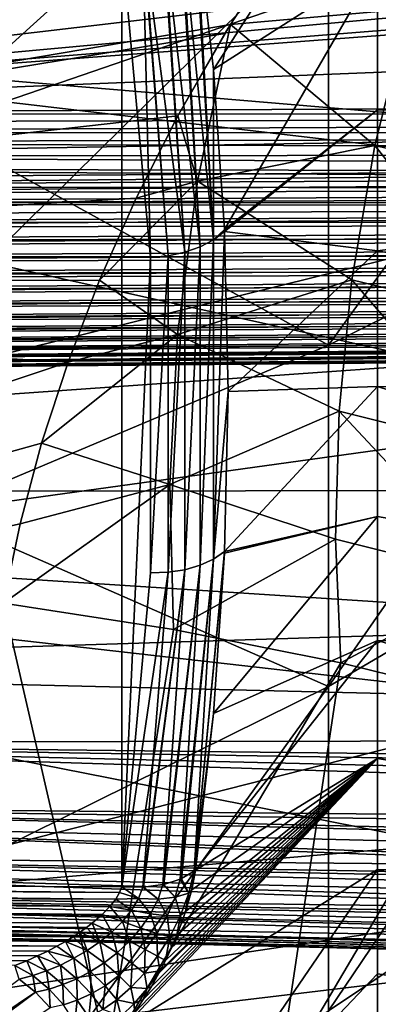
# Model space of a CAD drawing. Header units: metres. Extents: x -22 to 72, y -222 to 22.
# Tile 313 of 410: x 57.88 to 59.08, y -8.55 to -5.26. Entities that reach past the tile are written whole.
import ezdxf

# ---------------------------------------------------------------- set-up
doc = ezdxf.new("R2010")
doc.units = ezdxf.units.M
doc.layers.add('solid_509499_SW0002_01', color=7, linetype='CONTINUOUS')

msp = doc.modelspace()

# ---------------------------------------------------------------- linework, layer by layer
at = {"layer": 'solid_509499_SW0002_01'}
for points in [[(55.88604, -0.038444, 75.924866), (55.88604, -7.433789, 70.74659), (65.281921, -7.662205, 70.786865)], [(65.247986, -7.384778, 70.9804), (55.88604, -0.038444, 75.924866), (65.281921, -7.662205, 70.786865)], [(65.236649, -7.106341, 71.175117), (65.236649, -0.553125, 75.763733), (55.88604, -0.038444, 75.924866)], [(65.247986, -7.384778, 70.9804), (65.236649, -7.106341, 71.175117), (55.88604, -0.038444, 75.924866)], [(68.30262, -5.709119, 68.359444), (68.30262, -1.178409, 61.888916), (55.599979, -1.269215, 61.825333)], [(68.30262, -5.709119, 68.359444), (55.599979, -1.269215, 61.825333), (55.599979, -5.799926, 68.29586)], [(61.119198, -2.768847, 60.438744), (55.88604, -7.924866, 67.961555), (55.88604, -2.746414, 60.56596)], [(61.119198, -2.768847, 60.438744), (61.119198, -8.052085, 67.983986), (55.88604, -7.924866, 67.961555)], [(60.799999, -3.976887, 49.52314), (53.299999, -3.992115, 47.994423), (53.299999, -5.769826, 48.432964)], [(60.799999, -4.815803, 49.723839), (60.799999, -3.976887, 49.52314), (53.299999, -5.769826, 48.432964)], [(57.584846, -5.62125, 83.243584), (58.910282, -5.165467, 82.02137), (57.584846, -4.293364, 83.669472)], [(53.5, -4.314916, 88.551926), (53.5, -6.139806, 88.082397), (59.145073, -4.499162, 88.512375)], [(53.5, -6.139806, 88.082397), (58.933571, -4.766239, 88.451965), (59.145073, -4.499162, 88.512375)], [(58.526093, -5.430264, 78.041573), (58.4664, -4.908824, 78.407928), (59.074009, -4.578853, 77.473091)], [(58.526093, -5.430264, 78.041573), (59.074009, -4.578853, 77.473091), (59.074009, -5.079362, 77.214417)], [(55.599979, -5.579577, 69.545509), (66.608406, -4.696407, 70.046638), (68.30262, -4.620141, 70.081993)], [(68.30262, -5.067966, 69.768417), (55.599979, -5.579577, 69.545509), (68.30262, -4.620141, 70.081993)], [(62.021458, -4.650021, 77.61026), (62.021458, -5.648117, 77.059723), (59.074009, -5.079362, 77.214417)], [(55.599979, -5.579577, 69.545509), (64.558189, -4.758265, 70.025162), (66.608406, -4.696407, 70.046638)], [(58.910282, -6.35025, 81.526093), (60.120274, -5.751034, 80.24736), (60.120274, -4.678733, 80.695732)], [(58.910282, -5.165467, 82.02137), (58.910282, -6.35025, 81.526093), (60.120274, -4.678733, 80.695732)], [(59.299999, -5.589666, 86.368332), (53.299999, -5.083361, 87.7565), (59.299999, -4.756736, 86.60144)], [(55.599979, -5.579577, 69.545509), (62.096073, -4.817219, 70.010117), (64.558189, -4.758265, 70.025162)], [(53.5, -6.139806, 88.082397), (58.740173, -5.036954, 88.386986), (58.933571, -4.766239, 88.451965)], [(60.799999, -5.644093, 49.962421), (60.799999, -4.815803, 49.723839), (53.299999, -5.769826, 48.432964)], [(55.599979, -5.579577, 69.545509), (59.149364, -4.87653, 69.999977), (62.096073, -4.817219, 70.010117)], [(58.059792, -4.852372, 79.074425), (56.981125, -5.629531, 80.27623), (57.278408, -5.413513, 79.976707)], [(56.982822, -5.668291, 80.249969), (56.981125, -5.629531, 80.27623), (58.059792, -4.852372, 79.074425)], [(56.981434, -5.687687, 80.234558), (58.059792, -4.852372, 79.074425), (58.046062, -4.903418, 79.026108)], [(56.981434, -5.687687, 80.234558), (56.982822, -5.668291, 80.249969), (58.059792, -4.852372, 79.074425)], [(58.059792, -4.852372, 79.074425), (57.278408, -5.413513, 79.976707), (57.53566, -5.218266, 79.70575)], [(55.599979, -5.579577, 69.545509), (55.599979, -4.938296, 69.994545), (59.149364, -4.87653, 69.999977)], [(56.950279, -5.769564, 80.143799), (58.046062, -4.903418, 79.026108), (58.019135, -4.944336, 78.973869)], [(56.950279, -5.769564, 80.143799), (56.968662, -5.737962, 80.185287), (58.046062, -4.903418, 79.026108)], [(56.968662, -5.737962, 80.185287), (56.973637, -5.724519, 80.20005), (58.046062, -4.903418, 79.026108)], [(56.973637, -5.724519, 80.20005), (56.981434, -5.687687, 80.234558), (58.046062, -4.903418, 79.026108)], [(58.526779, -5.998677, 77.699142), (58.419708, -4.945645, 78.451187), (58.461922, -4.913158, 78.413223)], [(58.526779, -5.998677, 77.699142), (58.461922, -4.913158, 78.413223), (58.4664, -4.908824, 78.407928)], [(58.526779, -5.998677, 77.699142), (58.4664, -4.908824, 78.407928), (58.526093, -5.430264, 78.041573)], [(56.914242, -5.800552, 80.084816), (58.019135, -4.944336, 78.973869), (57.980537, -4.972794, 78.920677)], [(56.914242, -5.800552, 80.084816), (56.943535, -5.777497, 80.131218), (58.019135, -4.944336, 78.973869)], [(56.943535, -5.777497, 80.131218), (56.950279, -5.769564, 80.143799), (58.019135, -4.944336, 78.973869)], [(58.481983, -6.021964, 77.729446), (58.360741, -4.97604, 78.482918), (58.415146, -4.948495, 78.454353)], [(58.481983, -6.021964, 77.729446), (58.415146, -4.948495, 78.454353), (58.419708, -4.945645, 78.451187)], [(58.526779, -5.998677, 77.699142), (58.481983, -6.021964, 77.729446), (58.419708, -4.945645, 78.451187)], [(56.81398, -5.813478, 79.973602), (57.932476, -4.987171, 78.869576), (57.877686, -4.986646, 78.823463)], [(56.81398, -5.813478, 79.973602), (56.862545, -5.816092, 80.021065), (57.932476, -4.987171, 78.869576)], [(56.862545, -5.816092, 80.021065), (56.867821, -5.815508, 80.026848), (57.932476, -4.987171, 78.869576)], [(56.867821, -5.815508, 80.026848), (57.980537, -4.972794, 78.920677), (57.932476, -4.987171, 78.869576)], [(56.867821, -5.815508, 80.026848), (56.907478, -5.804044, 80.075417), (57.980537, -4.972794, 78.920677)], [(56.907478, -5.804044, 80.075417), (56.914242, -5.800552, 80.084816), (57.980537, -4.972794, 78.920677)], [(58.430599, -6.040003, 77.751839), (58.293045, -4.998184, 78.501205), (58.356991, -4.977576, 78.484367)], [(58.430599, -6.040003, 77.751839), (58.356991, -4.977576, 78.484367), (58.360741, -4.97604, 78.482918)], [(58.481983, -6.021964, 77.729446), (58.430599, -6.040003, 77.751839), (58.360741, -4.97604, 78.482918)], [(58.220688, -5.010745, 78.504951), (51.299999, -8.127985, 76.469711), (51.299999, -5.178988, 78.534622)], [(54.760345, -8.142818, 76.38559), (51.299999, -8.127985, 76.469711), (58.220688, -5.010745, 78.504951)], [(53.5, -5.02954, 47.611187), (68.897293, -5.026086, 47.610336), (68.898705, -6.833656, 48.142982)], [(58.220688, -8.157651, 76.301468), (54.760345, -8.142818, 76.38559), (58.220688, -5.010745, 78.504951)], [(58.290771, -4.998742, 78.501556), (58.316158, -6.057802, 77.76976), (58.220688, -5.010745, 78.504951)], [(58.316158, -6.057802, 77.76976), (58.220688, -8.157651, 76.301468), (58.220688, -5.010745, 78.504951)], [(58.374607, -6.052099, 77.765457), (58.290771, -4.998742, 78.501556), (58.293045, -4.998184, 78.501205)], [(58.374607, -6.052099, 77.765457), (58.316158, -6.057802, 77.76976), (58.290771, -4.998742, 78.501556)], [(58.430599, -6.040003, 77.751839), (58.374607, -6.052099, 77.765457), (58.293045, -4.998184, 78.501205)], [(53.5, -6.836931, 48.144112), (53.5, -5.02954, 47.611187), (68.898705, -6.833656, 48.142982)], [(53.5, -6.139806, 88.082397), (58.58326, -5.279906, 88.325417), (58.740173, -5.036954, 88.386986)], [(59.179016, -5.228019, 88.365807), (58.740173, -5.036954, 88.386986), (58.58326, -5.279906, 88.325417)], [(59.299999, -6.411252, 86.097954), (53.299999, -6.833366, 87.221474), (53.299999, -5.083361, 87.7565)], [(59.299999, -6.411252, 86.097954), (53.299999, -5.083361, 87.7565), (59.299999, -5.589666, 86.368332)], [(68.30262, -5.067966, 69.768417), (68.30262, -5.515994, 69.454704), (55.599979, -5.579577, 69.545509)], [(58.562935, -5.964058, 77.666992), (58.526093, -5.430264, 78.041573), (59.074009, -5.079362, 77.214417)], [(58.562935, -5.964058, 77.666992), (59.074009, -5.079362, 77.214417), (59.074009, -5.565043, 76.929482)], [(62.021458, -5.648117, 77.059723), (59.074009, -5.565043, 76.929482), (59.074009, -5.079362, 77.214417)], [(57.584846, -5.62125, 83.243584), (58.910282, -6.35025, 81.526093), (58.910282, -5.165467, 82.02137)], [(59.179016, -5.228019, 88.365807), (58.58326, -5.279906, 88.325417), (59.065655, -5.68367, 88.262939)], [(59.179016, -5.228019, 88.365807), (59.065655, -5.68367, 88.262939), (59.604633, -5.80866, 88.339905)], [(53.5, -6.139806, 88.082397), (58.564873, -5.309983, 88.317581), (58.58326, -5.279906, 88.325417)], [(58.407463, -5.584249, 88.243919), (58.58326, -5.279906, 88.325417), (58.564873, -5.309983, 88.317581)], [(58.472664, -5.8021, 88.185532), (58.58326, -5.279906, 88.325417), (58.407463, -5.584249, 88.243919)], [(58.472664, -5.8021, 88.185532), (59.065655, -5.68367, 88.262939), (58.58326, -5.279906, 88.325417)], [(53.5, -6.139806, 88.082397), (58.407463, -5.584249, 88.243919), (58.564873, -5.309983, 88.317581)], [(58.526779, -5.998677, 77.699142), (58.526093, -5.430264, 78.041573), (58.562935, -5.964058, 77.666992)], [(55.599979, -5.579577, 69.545509), (68.30262, -5.515994, 69.454704), (68.30262, -5.57701, 69.420631)], [(53.5, -6.139806, 88.082397), (58.267822, -5.858909, 88.166138), (58.407463, -5.584249, 88.243919)], [(55.590302, -5.639688, 69.515343), (68.30262, -5.57701, 69.420631), (68.30262, -5.643715, 69.399567)], [(55.590302, -5.639688, 69.515343), (55.597649, -5.607905, 69.528549), (68.30262, -5.57701, 69.420631)], [(55.597649, -5.607905, 69.528549), (55.599979, -5.579577, 69.545509), (68.30262, -5.57701, 69.420631)], [(58.472664, -5.8021, 88.185532), (58.407463, -5.584249, 88.243919), (58.267822, -5.858909, 88.166138)], [(58.563255, -5.971049, 77.662094), (58.562935, -5.964058, 77.666992), (59.074009, -5.565043, 76.929482)], [(58.563255, -5.971049, 77.662094), (59.074009, -5.565043, 76.929482), (59.074009, -6.034977, 76.618843)], [(62.021458, -5.648117, 77.059723), (59.074009, -6.034977, 76.618843), (59.074009, -5.565043, 76.929482)], [(60.799999, -5.644093, 49.962421), (53.299999, -5.769826, 48.432964), (53.299999, -7.500044, 49.028721)], [(60.799999, -6.461051, 50.23867), (60.799999, -5.644093, 49.962421), (53.299999, -7.500044, 49.028721)], [(55.590302, -5.639688, 69.515343), (68.30262, -5.643715, 69.399567), (55.577759, -5.673874, 69.506851)], [(68.30262, -5.643715, 69.399567), (68.30262, -5.713301, 69.392403), (55.577759, -5.673874, 69.506851)], [(57.584846, -6.907725, 82.705391), (58.910282, -6.35025, 81.526093), (57.584846, -5.62125, 83.243584)], [(62.021458, -5.648117, 77.059723), (62.021458, -6.581584, 76.406105), (59.074009, -6.034977, 76.618843)], [(68.30262, -5.713301, 69.392403), (55.594597, -5.718425, 69.503349), (55.577759, -5.673874, 69.506851)], [(68.30262, -5.713301, 69.392403), (68.30262, -5.782694, 69.399399), (55.594597, -5.718425, 69.503349)], [(55.597649, -5.820744, 68.321487), (68.30262, -5.709119, 68.359444), (55.599979, -5.799926, 68.29586)], [(68.30262, -5.754701, 68.412231), (68.30262, -5.709119, 68.359444), (55.597649, -5.820744, 68.321487)], [(58.472664, -5.8021, 88.185532), (58.988644, -6.131947, 88.155502), (59.065655, -5.68367, 88.262939)], [(59.065655, -5.68367, 88.262939), (58.988644, -6.131947, 88.155502), (59.524506, -6.261564, 88.249596)], [(59.065655, -5.68367, 88.262939), (59.524506, -6.261564, 88.249596), (59.604633, -5.80866, 88.339905)], [(55.594597, -5.718425, 69.503349), (68.30262, -5.782694, 69.399399), (55.599979, -5.760466, 69.507996)], [(68.30262, -5.754701, 68.412231), (55.597649, -5.820744, 68.321487), (55.590302, -5.846093, 68.344765)], [(68.30262, -5.810158, 68.454865), (68.30262, -5.754701, 68.412231), (55.590302, -5.846093, 68.344765)], [(68.30262, -5.834116, 69.406898), (55.599979, -5.820079, 69.51693), (55.599979, -5.760466, 69.507996)], [(68.30262, -5.782694, 69.399399), (68.30262, -5.834116, 69.406898), (55.599979, -5.760466, 69.507996)], [(58.910282, -7.488133, 80.930923), (60.120274, -6.780899, 79.708611), (60.120274, -5.751034, 80.24736)], [(58.910282, -6.35025, 81.526093), (58.910282, -7.488133, 80.930923), (60.120274, -5.751034, 80.24736)], [(68.30262, -5.810158, 68.454865), (55.590302, -5.846093, 68.344765), (55.577759, -5.875313, 68.364433)], [(68.30262, -5.873085, 68.485428), (68.30262, -5.810158, 68.454865), (55.577759, -5.875313, 68.364433)], [(58.472664, -5.8021, 88.185532), (58.267822, -5.858909, 88.166138), (58.145733, -6.133147, 88.084435)], [(58.472664, -5.8021, 88.185532), (58.145733, -6.133147, 88.084435), (58.405964, -6.314609, 88.039619)], [(58.472664, -5.8021, 88.185532), (58.405964, -6.314609, 88.039619), (58.988644, -6.131947, 88.155502)], [(68.30262, -5.834116, 69.406898), (55.599979, -5.880414, 69.519463), (55.599979, -5.820079, 69.51693)], [(68.30262, -5.834116, 69.406898), (68.30262, -5.886056, 69.408485), (55.599979, -5.880414, 69.519463)], [(53.5, -6.139806, 88.082397), (58.145733, -6.133147, 88.084435), (58.267822, -5.858909, 88.166138)], [(55.594597, -5.915979, 68.382965), (68.30262, -5.873085, 68.485428), (55.577759, -5.875313, 68.364433)], [(55.594597, -5.915979, 68.382965), (55.599979, -5.957074, 68.392975), (68.30262, -5.873085, 68.485428)], [(55.599979, -5.957074, 68.392975), (68.30262, -5.940818, 68.502632), (68.30262, -5.873085, 68.485428)], [(68.30262, -5.886056, 69.408485), (55.599979, -5.940526, 69.515587), (55.599979, -5.880414, 69.519463)], [(68.30262, -5.886056, 69.408485), (68.30262, -5.937841, 69.404152), (55.599979, -5.940526, 69.515587)], [(68.30262, -5.937841, 69.404152), (55.599979, -5.999967, 69.505318), (55.599979, -5.940526, 69.515587)], [(68.30262, -5.937841, 69.404152), (68.30262, -5.988795, 69.393951), (55.599979, -5.999967, 69.505318)], [(55.599979, -6.016139, 68.404976), (68.30262, -5.940818, 68.502632), (55.599979, -5.957074, 68.392975)], [(68.30262, -5.991703, 68.513168), (68.30262, -5.940818, 68.502632), (55.599979, -6.016139, 68.404976)], [(58.52673, -7.063608, 76.953468), (58.563255, -5.971049, 77.662094), (58.575375, -6.50399, 77.288658)], [(58.52673, -7.063608, 76.953468), (58.526779, -5.998677, 77.699142), (58.563255, -5.971049, 77.662094)], [(58.526779, -5.998677, 77.699142), (58.562935, -5.964058, 77.666992), (58.563255, -5.971049, 77.662094)], [(58.575375, -6.50399, 77.288658), (58.563255, -5.971049, 77.662094), (59.074009, -6.034977, 76.618843)], [(68.30262, -5.988795, 69.393951), (55.599979, -6.058014, 69.488785), (55.599979, -5.999967, 69.505318)], [(68.30262, -5.988795, 69.393951), (68.30262, -6.038255, 69.378006), (55.599979, -6.058014, 69.488785)], [(68.30262, -5.991703, 68.513168), (55.599979, -6.016139, 68.404976), (55.599979, -6.073709, 68.423225)], [(68.30262, -6.041057, 68.529442), (68.30262, -5.991703, 68.513168), (55.599979, -6.073709, 68.423225)], [(58.481937, -7.084116, 76.985718), (58.481983, -6.021964, 77.729446), (58.526779, -5.998677, 77.699142)], [(58.52673, -7.063608, 76.953468), (58.481937, -7.084116, 76.985718), (58.526779, -5.998677, 77.699142)], [(68.30262, -6.038255, 69.378006), (55.599979, -6.113863, 69.466209), (55.599979, -6.058014, 69.488785)], [(68.30262, -6.038255, 69.378006), (68.30262, -6.085577, 69.356537), (55.599979, -6.113863, 69.466209)], [(68.30262, -6.041057, 68.529442), (55.599979, -6.073709, 68.423225), (55.599979, -6.12887, 68.447433)], [(68.30262, -6.088236, 68.551224), (68.30262, -6.041057, 68.529442), (55.599979, -6.12887, 68.447433)], [(58.374557, -7.10764, 77.02636), (58.374607, -6.052099, 77.765457), (58.430599, -6.040003, 77.751839)], [(58.430553, -7.098985, 77.01033), (58.374557, -7.10764, 77.02636), (58.430599, -6.040003, 77.751839)], [(58.430553, -7.098985, 77.01033), (58.430599, -6.040003, 77.751839), (58.481983, -6.021964, 77.729446)], [(58.481937, -7.084116, 76.985718), (58.430553, -7.098985, 77.01033), (58.481983, -6.021964, 77.729446)], [(58.575375, -6.50399, 77.288658), (59.074009, -6.034977, 76.618843), (59.074009, -6.487613, 76.283493)], [(62.021458, -6.581584, 76.406105), (59.074009, -6.487613, 76.283493), (59.074009, -6.034977, 76.618843)], [(58.316158, -6.057802, 77.76976), (58.316109, -7.109734, 77.033188), (58.220688, -8.157651, 76.301468)], [(58.374607, -6.052099, 77.765457), (58.316109, -7.109734, 77.033188), (58.316158, -6.057802, 77.76976)], [(58.374557, -7.10764, 77.02636), (58.316109, -7.109734, 77.033188), (58.374607, -6.052099, 77.765457)], [(68.30262, -6.085577, 69.356537), (55.599979, -6.167107, 69.437767), (55.599979, -6.113863, 69.466209)], [(68.30262, -6.085577, 69.356537), (68.30262, -6.130145, 69.329819), (55.599979, -6.167107, 69.437767)], [(68.30262, -6.088236, 68.551224), (55.599979, -6.12887, 68.447433), (55.599979, -6.181216, 68.477409)], [(68.30262, -6.132627, 68.578239), (68.30262, -6.088236, 68.551224), (55.599979, -6.181216, 68.477409)], [(53.5, -6.139806, 88.082397), (58.040829, -6.406161, 87.999031), (58.145733, -6.133147, 88.084435)], [(53.5, -6.139806, 88.082397), (53.5, -7.915261, 87.451187), (58.040829, -6.406161, 87.999031)], [(68.30262, -6.130145, 69.329819), (55.599979, -6.216969, 69.403854), (55.599979, -6.167107, 69.437767)], [(68.30262, -6.130145, 69.329819), (68.30262, -6.171379, 69.298187), (55.599979, -6.216969, 69.403854)], [(68.30262, -6.132627, 68.578239), (55.599979, -6.181216, 68.477409), (55.599979, -6.230105, 68.512802)], [(68.30262, -6.173651, 68.610138), (68.30262, -6.132627, 68.578239), (55.599979, -6.230105, 68.512802)], [(58.405964, -6.314609, 88.039619), (58.145733, -6.133147, 88.084435), (58.040829, -6.406161, 87.999031)], [(58.405964, -6.314609, 88.039619), (58.945686, -6.570519, 88.043564), (58.988644, -6.131947, 88.155502)], [(58.988644, -6.131947, 88.155502), (58.945686, -6.570519, 88.043564), (59.481178, -6.703398, 88.15461)], [(58.988644, -6.131947, 88.155502), (59.481178, -6.703398, 88.15461), (59.524506, -6.261564, 88.249596)], [(68.30262, -6.171379, 69.298187), (55.599979, -6.26292, 69.364861), (55.599979, -6.216969, 69.403854)], [(68.30262, -6.171379, 69.298187), (68.30262, -6.208743, 69.262077), (55.599979, -6.26292, 69.364861)], [(68.30262, -6.173651, 68.610138), (55.599979, -6.230105, 68.512802), (55.599979, -6.274866, 68.553116)], [(68.30262, -6.210776, 68.6465), (68.30262, -6.173651, 68.610138), (55.599979, -6.274866, 68.553116)], [(68.30262, -6.208743, 69.262077), (55.599979, -6.304545, 69.321114), (55.599979, -6.26292, 69.364861)], [(68.30262, -6.208743, 69.262077), (68.30262, -6.24175, 69.221939), (55.599979, -6.304545, 69.321114)], [(68.30262, -6.210776, 68.6465), (55.599979, -6.274866, 68.553116), (55.599979, -6.315171, 68.598053)], [(68.30262, -6.243516, 68.686852), (68.30262, -6.210776, 68.6465), (55.599979, -6.315171, 68.598053)], [(68.30262, -6.24175, 69.221939), (55.599979, -6.341193, 69.2733), (55.599979, -6.304545, 69.321114)], [(68.30262, -6.24175, 69.221939), (68.30262, -6.26997, 69.178299), (55.599979, -6.341193, 69.2733)], [(68.30262, -6.243516, 68.686852), (55.599979, -6.315171, 68.598053), (55.599979, -6.350429, 68.646973)], [(68.30262, -6.271448, 68.730675), (68.30262, -6.243516, 68.686852), (55.599979, -6.350429, 68.646973)], [(68.30262, -6.26997, 69.178299), (55.599979, -6.372589, 69.221802), (55.599979, -6.341193, 69.2733)], [(68.30262, -6.26997, 69.178299), (68.30262, -6.293036, 69.131737), (55.599979, -6.372589, 69.221802)], [(68.30262, -6.271448, 68.730675), (55.599979, -6.350429, 68.646973), (55.599979, -6.380271, 68.699333)], [(68.30262, -6.294206, 68.77739), (68.30262, -6.271448, 68.730675), (55.599979, -6.380271, 68.699333)], [(68.30262, -6.293036, 69.131737), (55.599979, -6.398356, 69.167191), (55.599979, -6.372589, 69.221802)], [(68.30262, -6.293036, 69.131737), (68.30262, -6.310648, 69.082848), (55.599979, -6.398356, 69.167191)], [(68.30262, -6.294206, 68.77739), (55.599979, -6.380271, 68.699333), (55.599979, -6.404423, 68.754677)], [(68.30262, -6.311495, 68.826393), (68.30262, -6.294206, 68.77739), (55.599979, -6.404423, 68.754677)], [(68.30262, -6.310648, 69.082848), (55.599979, -6.418112, 69.110321), (55.599979, -6.398356, 69.167191)], [(68.30262, -6.310648, 69.082848), (68.30262, -6.322576, 69.032272), (55.599979, -6.418112, 69.110321)], [(68.30262, -6.311495, 68.826393), (55.599979, -6.404423, 68.754677), (55.599979, -6.422507, 68.812141)], [(68.30262, -6.323089, 68.877052), (68.30262, -6.311495, 68.826393), (55.599979, -6.422507, 68.812141)], [(68.30262, -6.322576, 69.032272), (55.599979, -6.431746, 69.051521), (55.599979, -6.418112, 69.110321)], [(68.30262, -6.322576, 69.032272), (68.30262, -6.328666, 68.980659), (55.599979, -6.431746, 69.051521)], [(68.30262, -6.323089, 68.877052), (55.599979, -6.422507, 68.812141), (55.599979, -6.434396, 68.871269)], [(68.30262, -6.328837, 68.928696), (68.30262, -6.323089, 68.877052), (55.599979, -6.434396, 68.871269)], [(68.30262, -6.328666, 68.980659), (55.599979, -6.439045, 68.9916), (55.599979, -6.431746, 69.051521)], [(68.30262, -6.328666, 68.980659), (55.599979, -6.439931, 68.931404), (55.599979, -6.439045, 68.9916)], [(68.30262, -6.328666, 68.980659), (68.30262, -6.328837, 68.928696), (55.599979, -6.439931, 68.931404)], [(68.30262, -6.328837, 68.928696), (55.599979, -6.434396, 68.871269), (55.599979, -6.439931, 68.931404)], [(58.405964, -6.314609, 88.039619), (58.040829, -6.406161, 87.999031), (57.952663, -6.677173, 87.910179)], [(58.405964, -6.314609, 88.039619), (57.952663, -6.677173, 87.910179), (58.380398, -6.814258, 87.887733)], [(58.405964, -6.314609, 88.039619), (58.380398, -6.814258, 87.887733), (58.945686, -6.570519, 88.043564)], [(57.584846, -6.907725, 82.705391), (58.910282, -7.488133, 80.930923), (58.910282, -6.35025, 81.526093)], [(53.5, -7.915261, 87.451187), (57.952663, -6.677173, 87.910179), (58.040829, -6.406161, 87.999031)], [(59.299999, -7.220405, 85.790611), (53.299999, -6.833366, 87.221474), (59.299999, -6.411252, 86.097954)], [(60.799999, -7.264851, 50.552021), (60.799999, -6.461051, 50.23867), (53.299999, -7.500044, 49.028721)], [(58.52673, -7.063608, 76.953468), (58.575375, -6.50399, 77.288658), (58.563206, -7.038241, 76.914841)], [(58.563206, -7.038241, 76.914841), (59.074009, -6.487613, 76.283493), (59.074009, -6.921475, 75.924553)], [(58.563206, -7.038241, 76.914841), (58.575375, -6.50399, 77.288658), (59.074009, -6.487613, 76.283493)], [(62.021458, -7.440289, 75.656494), (59.074009, -6.921475, 75.924553), (59.074009, -6.487613, 76.283493)], [(62.021458, -6.581584, 76.406105), (62.021458, -7.440289, 75.656494), (59.074009, -6.487613, 76.283493)], [(58.380398, -6.814258, 87.887733), (58.934334, -6.997168, 87.927078), (58.945686, -6.570519, 88.043564)], [(58.945686, -6.570519, 88.043564), (58.934334, -6.997168, 87.927078), (59.47168, -7.131519, 88.054703)], [(58.945686, -6.570519, 88.043564), (59.47168, -7.131519, 88.054703), (59.481178, -6.703398, 88.15461)], [(53.5, -7.915261, 87.451187), (57.880848, -6.945515, 87.818169), (57.952663, -6.677173, 87.910179)], [(58.380398, -6.814258, 87.887733), (57.952663, -6.677173, 87.910179), (57.880848, -6.945515, 87.818169)], [(58.910282, -8.570715, 80.24025), (60.120274, -7.760727, 79.083466), (60.120274, -6.780899, 79.708611)], [(58.910282, -7.488133, 80.930923), (58.910282, -8.570715, 80.24025), (60.120274, -6.780899, 79.708611)], [(58.380398, -6.814258, 87.887733), (57.880848, -6.945515, 87.818169), (57.825001, -7.21061, 87.723267)], [(58.380398, -6.814258, 87.887733), (57.825001, -7.21061, 87.723267), (58.392956, -7.298367, 87.730255)], [(58.380398, -6.814258, 87.887733), (58.392956, -7.298367, 87.730255), (58.934334, -6.997168, 87.927078)], [(59.299999, -8.014649, 85.44722), (53.299999, -8.529335, 86.531334), (53.299999, -6.833366, 87.221474)], [(59.299999, -8.014649, 85.44722), (53.299999, -6.833366, 87.221474), (59.299999, -7.220405, 85.790611)], [(53.5, -6.836931, 48.144112), (68.898705, -6.833656, 48.142982), (68.900391, -8.586312, 48.835575)], [(53.5, -8.589276, 48.836903), (53.5, -6.836931, 48.144112), (68.900391, -8.586312, 48.835575)], [(57.584846, -8.14331, 82.058868), (58.910282, -7.488133, 80.930923), (57.584846, -6.907725, 82.705391)], [(58.526093, -7.578729, 76.537201), (59.074009, -6.921475, 75.924553), (59.074009, -7.335735, 75.542702)], [(58.526093, -7.578729, 76.537201), (58.562935, -7.044176, 76.91069), (59.074009, -6.921475, 75.924553)], [(58.562935, -7.044176, 76.91069), (58.563206, -7.038241, 76.914841), (59.074009, -6.921475, 75.924553)], [(62.021458, -7.440289, 75.656494), (59.074009, -7.335735, 75.542702), (59.074009, -6.921475, 75.924553)], [(53.5, -7.915261, 87.451187), (57.825001, -7.21061, 87.723267), (57.880848, -6.945515, 87.818169)], [(58.392956, -7.298367, 87.730255), (58.952198, -7.410018, 87.80619), (58.934334, -6.997168, 87.927078)], [(58.934334, -6.997168, 87.927078), (58.952198, -7.410018, 87.80619), (59.47168, -7.131519, 88.054703)], [(58.461914, -8.104833, 76.178398), (58.563206, -7.038241, 76.914841), (58.562935, -7.044176, 76.91069)], [(58.461914, -8.104833, 76.178398), (58.52673, -7.063608, 76.953468), (58.563206, -7.038241, 76.914841)], [(58.461914, -8.104833, 76.178398), (58.562935, -7.044176, 76.91069), (58.526093, -7.578729, 76.537201)], [(58.356968, -8.149656, 76.263268), (58.430553, -7.098985, 77.01033), (58.481937, -7.084116, 76.985718)], [(58.360741, -8.148812, 76.261314), (58.356968, -8.149656, 76.263268), (58.481937, -7.084116, 76.985718)], [(58.415131, -8.131399, 76.225677), (58.360741, -8.148812, 76.261314), (58.481937, -7.084116, 76.985718)], [(58.415131, -8.131399, 76.225677), (58.481937, -7.084116, 76.985718), (58.52673, -7.063608, 76.953468)], [(58.419708, -8.129395, 76.221901), (58.415131, -8.131399, 76.225677), (58.52673, -7.063608, 76.953468)], [(58.461914, -8.104833, 76.178398), (58.419708, -8.129395, 76.221901), (58.52673, -7.063608, 76.953468)], [(58.374557, -7.10764, 77.02636), (58.220688, -8.157651, 76.301468), (58.316109, -7.109734, 77.033188)], [(58.290741, -8.158564, 76.289032), (58.220688, -8.157651, 76.301468), (58.374557, -7.10764, 77.02636)], [(58.290741, -8.158564, 76.289032), (58.374557, -7.10764, 77.02636), (58.430553, -7.098985, 77.01033)], [(58.293045, -8.158423, 76.288376), (58.290741, -8.158564, 76.289032), (58.430553, -7.098985, 77.01033)], [(58.356968, -8.149656, 76.263268), (58.293045, -8.158423, 76.288376), (58.430553, -7.098985, 77.01033)], [(58.952198, -7.410018, 87.80619), (59.493015, -7.543666, 87.949852), (59.47168, -7.131519, 88.054703)], [(58.172245, -8.717818, 87.146271), (57.825001, -7.21061, 87.723267), (57.595058, -8.648599, 87.136398)], [(58.172245, -8.717818, 87.146271), (58.392956, -7.298367, 87.730255), (57.825001, -7.21061, 87.723267)], [(60.799999, -7.264851, 50.552021), (53.299999, -7.500044, 49.028721), (53.299999, -9.170897, 49.777634)], [(60.799999, -8.052971, 50.90147), (60.799999, -7.264851, 50.552021), (53.299999, -9.170897, 49.777634)], [(58.172245, -8.717818, 87.146271), (58.952198, -7.410018, 87.80619), (58.392956, -7.298367, 87.730255)], [(58.4664, -8.101336, 76.172508), (59.074009, -7.335735, 75.542702), (59.074009, -7.728857, 75.139336)], [(58.4664, -8.101336, 76.172508), (58.526093, -7.578729, 76.537201), (59.074009, -7.335735, 75.542702)], [(62.021458, -8.214251, 74.819519), (59.074009, -7.728857, 75.139336), (59.074009, -7.335735, 75.542702)], [(62.021458, -7.440289, 75.656494), (62.021458, -8.214251, 74.819519), (59.074009, -7.335735, 75.542702)], [(58.172245, -8.717818, 87.146271), (58.739773, -8.817035, 87.224396), (58.952198, -7.410018, 87.80619)], [(58.739773, -8.817035, 87.224396), (59.493015, -7.543666, 87.949852), (58.952198, -7.410018, 87.80619)], [(55.884029, -7.675364, 70.547478), (65.281921, -7.662205, 70.786865), (55.88604, -7.433789, 70.74659)], [(57.584846, -9.318901, 81.308769), (58.910282, -8.570715, 80.24025), (58.910282, -7.488133, 80.930923)], [(57.584846, -8.14331, 82.058868), (57.584846, -9.318901, 81.308769), (58.910282, -7.488133, 80.930923)], [(58.739773, -8.817035, 87.224396), (59.288193, -8.944372, 87.369507), (59.493015, -7.543666, 87.949852)], [(58.461914, -8.104833, 76.178398), (58.526093, -7.578729, 76.537201), (58.4664, -8.101336, 76.172508)], [(65.47348, -7.975965, 70.520271), (55.884029, -7.675364, 70.547478), (55.882412, -7.8832, 70.312729)], [(65.336212, -7.784284, 70.695534), (65.281921, -7.662205, 70.786865), (55.884029, -7.675364, 70.547478)], [(65.361023, -7.827214, 70.65995), (65.336212, -7.784284, 70.695534), (55.884029, -7.675364, 70.547478)], [(65.413033, -7.903334, 70.591873), (65.361023, -7.827214, 70.65995), (55.884029, -7.675364, 70.547478)], [(65.47348, -7.975965, 70.520271), (65.413033, -7.903334, 70.591873), (55.884029, -7.675364, 70.547478)], [(58.228367, -8.625698, 76.14402), (59.074009, -7.728857, 75.139336), (59.074009, -8.099738, 74.715622)], [(58.228367, -8.625698, 76.14402), (58.262909, -8.577655, 76.121162), (59.074009, -7.728857, 75.139336)], [(58.262909, -8.577655, 76.121162), (58.292027, -8.533544, 76.105309), (59.074009, -7.728857, 75.139336)], [(58.292027, -8.533544, 76.105309), (58.318954, -8.489361, 76.093872), (59.074009, -7.728857, 75.139336)], [(58.318954, -8.489361, 76.093872), (58.343594, -8.445575, 76.086617), (59.074009, -7.728857, 75.139336)], [(58.343594, -8.445575, 76.086617), (58.347786, -8.437748, 76.085739), (59.074009, -7.728857, 75.139336)], [(58.347786, -8.437748, 76.085739), (58.365932, -8.402464, 76.083305), (59.074009, -7.728857, 75.139336)], [(58.365932, -8.402464, 76.083305), (58.386032, -8.360163, 76.08371), (59.074009, -7.728857, 75.139336)], [(58.386032, -8.360163, 76.08371), (58.403969, -8.318751, 76.087608), (59.074009, -7.728857, 75.139336)], [(58.403969, -8.318751, 76.087608), (58.419758, -8.278429, 76.094788), (59.074009, -7.728857, 75.139336)], [(58.419758, -8.278429, 76.094788), (58.433357, -8.239491, 76.105072), (59.074009, -7.728857, 75.139336)], [(58.433357, -8.239491, 76.105072), (58.454021, -8.166566, 76.134094), (59.074009, -7.728857, 75.139336)], [(58.454021, -8.166566, 76.134094), (58.4664, -8.101336, 76.172508), (59.074009, -7.728857, 75.139336)], [(62.021458, -8.214251, 74.819519), (59.074009, -8.099738, 74.715622), (59.074009, -7.728857, 75.139336)], [(58.910282, -9.589998, 79.459175), (60.120274, -7.760727, 79.083466), (58.910282, -8.570715, 80.24025)], [(60.120274, -8.683291, 78.376541), (60.120274, -7.760727, 79.083466), (58.910282, -9.589998, 79.459175)], [(65.656754, -8.137592, 70.332062), (55.882412, -7.8832, 70.312729), (55.881226, -8.051851, 70.048271)], [(65.517456, -8.021282, 70.471878), (65.47348, -7.975965, 70.520271), (55.882412, -7.8832, 70.312729)], [(65.614792, -8.106044, 70.372467), (65.517456, -8.021282, 70.471878), (55.882412, -7.8832, 70.312729)], [(65.656754, -8.137592, 70.332062), (65.614792, -8.106044, 70.372467), (55.882412, -7.8832, 70.312729)], [(55.884026, -8.083998, 68.231743), (55.88604, -7.924866, 67.961555), (66.359711, -8.334814, 68.268799)], [(66.357994, -8.299764, 68.201111), (55.88604, -7.924866, 67.961555), (61.119198, -8.052085, 67.983986)], [(66.357994, -8.299764, 68.201111), (66.359711, -8.334814, 68.268799), (55.88604, -7.924866, 67.961555)], [(59.299999, -8.792096, 85.068657), (53.299999, -8.529335, 86.531334), (59.299999, -8.014649, 85.44722)], [(60.782257, -8.276691, 51.004692), (60.799999, -8.052971, 50.90147), (53.299999, -9.170897, 49.777634)], [(65.960785, -8.309405, 70.067581), (55.881226, -8.051851, 70.048271), (55.880501, -8.177148, 69.760498)], [(65.778877, -8.216817, 70.220734), (65.656754, -8.137592, 70.332062), (55.881226, -8.051851, 70.048271)], [(65.838486, -8.250046, 70.169075), (65.778877, -8.216817, 70.220734), (55.881226, -8.051851, 70.048271)], [(65.960785, -8.309405, 70.067581), (65.838486, -8.250046, 70.169075), (55.881226, -8.051851, 70.048271)], [(55.882408, -8.199047, 68.523811), (55.884026, -8.083998, 68.231743), (66.365669, -8.448755, 68.552193)], [(55.884026, -8.083998, 68.231743), (66.362885, -8.39735, 68.408684), (66.365669, -8.448755, 68.552193)], [(55.884026, -8.083998, 68.231743), (66.359711, -8.334814, 68.268799), (66.362885, -8.39735, 68.408684)], [(58.227604, -9.338469, 75.317596), (59.074009, -8.099738, 74.715622), (59.074009, -8.447633, 74.272392)], [(58.227604, -9.338469, 75.317596), (58.228367, -8.625698, 76.14402), (59.074009, -8.099738, 74.715622)], [(58.443913, -8.178087, 76.143166), (58.419708, -8.129395, 76.221901), (58.461914, -8.104833, 76.178398)], [(58.443913, -8.178087, 76.143166), (58.461914, -8.104833, 76.178398), (58.454021, -8.166566, 76.134094)], [(58.461914, -8.104833, 76.178398), (58.4664, -8.101336, 76.172508), (58.454021, -8.166566, 76.134094)], [(62.021458, -8.894307, 73.905174), (59.074009, -8.447633, 74.272392), (59.074009, -8.099738, 74.715622)], [(62.021458, -8.214251, 74.819519), (62.021458, -8.894307, 73.905174), (59.074009, -8.099738, 74.715622)], [(58.199833, -8.198119, 76.28006), (51.299999, -8.174332, 76.445587), (51.299999, -8.127985, 76.469711)], [(58.212933, -8.176468, 76.289955), (51.299999, -8.127985, 76.469711), (54.760345, -8.142818, 76.38559)], [(58.212933, -8.176468, 76.289955), (58.199833, -8.198119, 76.28006), (51.299999, -8.127985, 76.469711)], [(58.212933, -8.176468, 76.289955), (54.760345, -8.142818, 76.38559), (58.220688, -8.157651, 76.301468)], [(58.398148, -8.191855, 76.196495), (58.360741, -8.148812, 76.261314), (58.415131, -8.131399, 76.225677)], [(58.398148, -8.191855, 76.196495), (58.415131, -8.131399, 76.225677), (58.443913, -8.178087, 76.143166)], [(58.443913, -8.178087, 76.143166), (58.415131, -8.131399, 76.225677), (58.419708, -8.129395, 76.221901)], [(58.154701, -8.249207, 76.268211), (51.299999, -8.225223, 76.434303), (51.299999, -8.174332, 76.445587)], [(58.180672, -8.222496, 76.272545), (58.154701, -8.249207, 76.268211), (51.299999, -8.174332, 76.445587)], [(58.199833, -8.198119, 76.28006), (58.180672, -8.222496, 76.272545), (51.299999, -8.174332, 76.445587)], [(55.880501, -8.177148, 69.760498), (55.880257, -8.255914, 69.456459), (66.373398, -8.448785, 69.755348)], [(66.158661, -8.386057, 69.912994), (55.880501, -8.177148, 69.760498), (66.373398, -8.448785, 69.755348)], [(66.073471, -8.355582, 69.978333), (65.960785, -8.309405, 70.067581), (55.880501, -8.177148, 69.760498)], [(66.158661, -8.386057, 69.912994), (66.073471, -8.355582, 69.978333), (55.880501, -8.177148, 69.760498)], [(58.276226, -8.19605, 76.269547), (58.199833, -8.198119, 76.28006), (58.212933, -8.176468, 76.289955)], [(58.276226, -8.19605, 76.269547), (58.212933, -8.176468, 76.289955), (58.220688, -8.157651, 76.301468)], [(58.276226, -8.19605, 76.269547), (58.220688, -8.157651, 76.301468), (58.290741, -8.158564, 76.289032)], [(58.276226, -8.19605, 76.269547), (58.290741, -8.158564, 76.289032), (58.341167, -8.197959, 76.239433)], [(58.341167, -8.197959, 76.239433), (58.290741, -8.158564, 76.289032), (58.293045, -8.158423, 76.288376)], [(58.341167, -8.197959, 76.239433), (58.293045, -8.158423, 76.288376), (58.356968, -8.149656, 76.263268)], [(58.341167, -8.197959, 76.239433), (58.356968, -8.149656, 76.263268), (58.398148, -8.191855, 76.196495)], [(58.398148, -8.191855, 76.196495), (58.356968, -8.149656, 76.263268), (58.360741, -8.148812, 76.261314)], [(58.398148, -8.191855, 76.196495), (58.443913, -8.178087, 76.143166), (58.415855, -8.2528, 76.126053)], [(58.415855, -8.2528, 76.126053), (58.443913, -8.178087, 76.143166), (58.433357, -8.239491, 76.105072)], [(58.443913, -8.178087, 76.143166), (58.454021, -8.166566, 76.134094), (58.433357, -8.239491, 76.105072)], [(55.881222, -8.266982, 68.83033), (55.882408, -8.199047, 68.523811), (66.370117, -8.518278, 68.850189)], [(55.882408, -8.199047, 68.523811), (66.366936, -8.47051, 68.626022), (66.370117, -8.518278, 68.850189)], [(55.882408, -8.199047, 68.523811), (66.365669, -8.448755, 68.552193), (66.366936, -8.47051, 68.626022)], [(58.2528, -8.234768, 76.258415), (58.180672, -8.222496, 76.272545), (58.199833, -8.198119, 76.28006)], [(58.2528, -8.234768, 76.258415), (58.199833, -8.198119, 76.28006), (58.276226, -8.19605, 76.269547)], [(58.2528, -8.234768, 76.258415), (58.276226, -8.19605, 76.269547), (58.316002, -8.24743, 76.227188)], [(58.276226, -8.19605, 76.269547), (58.341167, -8.197959, 76.239433), (58.316002, -8.24743, 76.227188)], [(58.316002, -8.24743, 76.227188), (58.341167, -8.197959, 76.239433), (58.371407, -8.253557, 76.182213)], [(58.341167, -8.197959, 76.239433), (58.398148, -8.191855, 76.196495), (58.371407, -8.253557, 76.182213)], [(58.371407, -8.253557, 76.182213), (58.398148, -8.191855, 76.196495), (58.415855, -8.2528, 76.126053)], [(58.102329, -8.292674, 76.269264), (51.299999, -8.277409, 76.436577), (51.299999, -8.225223, 76.434303)], [(58.121666, -8.277791, 76.267792), (58.102329, -8.292674, 76.269264), (51.299999, -8.225223, 76.434303)], [(58.154701, -8.249207, 76.268211), (58.121666, -8.277791, 76.267792), (51.299999, -8.225223, 76.434303)], [(58.222267, -8.272534, 76.255104), (58.154701, -8.249207, 76.268211), (58.180672, -8.222496, 76.272545)], [(58.222267, -8.272534, 76.255104), (58.180672, -8.222496, 76.272545), (58.2528, -8.234768, 76.258415)], [(58.222267, -8.272534, 76.255104), (58.2528, -8.234768, 76.258415), (58.283546, -8.294874, 76.225525)], [(58.2528, -8.234768, 76.258415), (58.316002, -8.24743, 76.227188), (58.283546, -8.294874, 76.225525)], [(58.415855, -8.2528, 76.126053), (58.433357, -8.239491, 76.105072), (58.419758, -8.278429, 76.094788)], [(58.003654, -8.35533, 76.289032), (51.299999, -8.327225, 76.452293), (51.299999, -8.277409, 76.436577)], [(58.031807, -8.339286, 76.281715), (58.003654, -8.35533, 76.289032), (51.299999, -8.277409, 76.436577)], [(58.057533, -8.323444, 76.276085), (58.031807, -8.339286, 76.281715), (51.299999, -8.277409, 76.436577)], [(58.080997, -8.307888, 76.271988), (58.057533, -8.323444, 76.276085), (51.299999, -8.277409, 76.436577)], [(58.102329, -8.292674, 76.269264), (58.080997, -8.307888, 76.271988), (51.299999, -8.277409, 76.436577)], [(60.727394, -8.507311, 51.106663), (60.782257, -8.276691, 51.004692), (53.299999, -9.170897, 49.777634)], [(55.880257, -8.255914, 69.456459), (66.374023, -8.50485, 69.534714), (66.373398, -8.448785, 69.755348)], [(55.880257, -8.255914, 69.456459), (66.374016, -8.51816, 69.458282), (66.374023, -8.50485, 69.534714)], [(55.880257, -8.255914, 69.456459), (55.880501, -8.286108, 69.143799), (66.374016, -8.51816, 69.458282)], [(55.880501, -8.286108, 69.143799), (55.881222, -8.266982, 68.83033), (66.37291, -8.541492, 69.153976)], [(55.881222, -8.266982, 68.83033), (66.372375, -8.540065, 69.078377), (66.37291, -8.541492, 69.153976)], [(55.881222, -8.266982, 68.83033), (66.370117, -8.518278, 68.850189), (66.372375, -8.540065, 69.078377)], [(58.146839, -8.34057, 76.267227), (58.102329, -8.292674, 76.269264), (58.121666, -8.277791, 76.267792)], [(58.186478, -8.308034, 76.25843), (58.121666, -8.277791, 76.267792), (58.154701, -8.249207, 76.268211)], [(58.146839, -8.34057, 76.267227), (58.121666, -8.277791, 76.267792), (58.186478, -8.308034, 76.25843)], [(58.186478, -8.308034, 76.25843), (58.154701, -8.249207, 76.268211), (58.222267, -8.272534, 76.255104)], [(58.186478, -8.308034, 76.25843), (58.222267, -8.272534, 76.255104), (58.245937, -8.338474, 76.23259)], [(58.222267, -8.272534, 76.255104), (58.283546, -8.294874, 76.225525), (58.245937, -8.338474, 76.23259)], [(58.283546, -8.294874, 76.225525), (58.316002, -8.24743, 76.227188), (58.337231, -8.312304, 76.181442)], [(58.316002, -8.24743, 76.227188), (58.371407, -8.253557, 76.182213), (58.337231, -8.312304, 76.181442)], [(58.337231, -8.312304, 76.181442), (58.371407, -8.253557, 76.182213), (58.380257, -8.32383, 76.125359)], [(58.371407, -8.253557, 76.182213), (58.415855, -8.2528, 76.126053), (58.380257, -8.32383, 76.125359)], [(58.380257, -8.32383, 76.125359), (58.415855, -8.2528, 76.126053), (58.403969, -8.318751, 76.087608)], [(58.415855, -8.2528, 76.126053), (58.419758, -8.278429, 76.094788), (58.403969, -8.318751, 76.087608)], [(55.880501, -8.286108, 69.143799), (66.37368, -8.535569, 69.307556), (66.374016, -8.51816, 69.458282)], [(55.880501, -8.286108, 69.143799), (66.37291, -8.541492, 69.153976), (66.37368, -8.535569, 69.307556)], [(58.104542, -8.369814, 76.280426), (58.057533, -8.323444, 76.276085), (58.080997, -8.307888, 76.271988)], [(58.146839, -8.34057, 76.267227), (58.080997, -8.307888, 76.271988), (58.102329, -8.292674, 76.269264)], [(58.104542, -8.369814, 76.280426), (58.080997, -8.307888, 76.271988), (58.146839, -8.34057, 76.267227)], [(58.146839, -8.34057, 76.267227), (58.186478, -8.308034, 76.25843), (58.2047, -8.377354, 76.246529)], [(58.186478, -8.308034, 76.25843), (58.245937, -8.338474, 76.23259), (58.2047, -8.377354, 76.246529)], [(58.245937, -8.338474, 76.23259), (58.283546, -8.294874, 76.225525), (58.298, -8.365754, 76.191658)], [(58.283546, -8.294874, 76.225525), (58.337231, -8.312304, 76.181442), (58.298, -8.365754, 76.191658)], [(57.939289, -8.387759, 76.309662), (51.299999, -8.371187, 76.480301), (51.299999, -8.327225, 76.452293)], [(57.972866, -8.371535, 76.298264), (57.939289, -8.387759, 76.309662), (51.299999, -8.327225, 76.452293)], [(58.003654, -8.35533, 76.289032), (57.972866, -8.371535, 76.298264), (51.299999, -8.327225, 76.452293)], [(58.060413, -8.395655, 76.297173), (58.003654, -8.35533, 76.289032), (58.031807, -8.339286, 76.281715)], [(58.104542, -8.369814, 76.280426), (58.031807, -8.339286, 76.281715), (58.057533, -8.323444, 76.276085)], [(58.060413, -8.395655, 76.297173), (58.031807, -8.339286, 76.281715), (58.104542, -8.369814, 76.280426)], [(58.104542, -8.369814, 76.280426), (58.146839, -8.34057, 76.267227), (58.161106, -8.411217, 76.265724)], [(58.146839, -8.34057, 76.267227), (58.2047, -8.377354, 76.246529), (58.161106, -8.411217, 76.265724)], [(58.2047, -8.377354, 76.246529), (58.245937, -8.338474, 76.23259), (58.255341, -8.412826, 76.210381)], [(58.245937, -8.338474, 76.23259), (58.298, -8.365754, 76.191658), (58.255341, -8.412826, 76.210381)], [(58.298, -8.365754, 76.191658), (58.337231, -8.312304, 76.181442), (58.339695, -8.388321, 76.13797)], [(58.337231, -8.312304, 76.181442), (58.380257, -8.32383, 76.125359), (58.339695, -8.388321, 76.13797)], [(58.339695, -8.388321, 76.13797), (58.380257, -8.32383, 76.125359), (58.365932, -8.402464, 76.083305)], [(58.380257, -8.32383, 76.125359), (58.386032, -8.360163, 76.08371), (58.365932, -8.402464, 76.083305)], [(58.380257, -8.32383, 76.125359), (58.403969, -8.318751, 76.087608), (58.386032, -8.360163, 76.08371)], [(57.902699, -8.403814, 76.323517), (57.862831, -8.419559, 76.340317), (51.299999, -8.371187, 76.480301)], [(57.939289, -8.387759, 76.309662), (57.902699, -8.403814, 76.323517), (51.299999, -8.371187, 76.480301)], [(58.015148, -8.418091, 76.316788), (57.939289, -8.387759, 76.309662), (57.972866, -8.371535, 76.298264)], [(58.060413, -8.395655, 76.297173), (57.972866, -8.371535, 76.298264), (58.003654, -8.35533, 76.289032)], [(58.015148, -8.418091, 76.316788), (57.972866, -8.371535, 76.298264), (58.060413, -8.395655, 76.297173)], [(58.060413, -8.395655, 76.297173), (58.104542, -8.369814, 76.280426), (58.115997, -8.440056, 76.288902)], [(58.104542, -8.369814, 76.280426), (58.161106, -8.411217, 76.265724), (58.115997, -8.440056, 76.288902)], [(58.161106, -8.411217, 76.265724), (58.2047, -8.377354, 76.246529), (58.210613, -8.453211, 76.235466)], [(58.2047, -8.377354, 76.246529), (58.255341, -8.412826, 76.210381), (58.210613, -8.453211, 76.235466)], [(58.255341, -8.412826, 76.210381), (58.298, -8.365754, 76.191658), (58.295883, -8.444963, 76.160858)], [(58.298, -8.365754, 76.191658), (58.339695, -8.388321, 76.13797), (58.295883, -8.444963, 76.160858)], [(57.923298, -8.452835, 76.362495), (57.862831, -8.419559, 76.340317), (57.902699, -8.403814, 76.323517)], [(57.969284, -8.43714, 76.338707), (57.902699, -8.403814, 76.323517), (57.939289, -8.387759, 76.309662)], [(57.923298, -8.452835, 76.362495), (57.902699, -8.403814, 76.323517), (57.969284, -8.43714, 76.338707)], [(57.969284, -8.43714, 76.338707), (57.939289, -8.387759, 76.309662), (58.015148, -8.418091, 76.316788)], [(58.015148, -8.418091, 76.316788), (58.060413, -8.395655, 76.297173), (58.070076, -8.464024, 76.315056)], [(58.060413, -8.395655, 76.297173), (58.115997, -8.440056, 76.288902), (58.070076, -8.464024, 76.315056)], [(58.295883, -8.444963, 76.160858), (58.339695, -8.388321, 76.13797), (58.347786, -8.437748, 76.085739)], [(58.339695, -8.388321, 76.13797), (58.365932, -8.402464, 76.083305), (58.347786, -8.437748, 76.085739)], [(57.598854, -8.413502, 53.381207), (57.87075, -8.807277, 53.899994), (57.915367, -8.879666, 53.850952)], [(57.643471, -8.480252, 53.32473), (57.598854, -8.413502, 53.381207), (57.915367, -8.879666, 53.850952)], [(57.923298, -8.452835, 76.362495), (57.877663, -8.465177, 76.387749), (57.862831, -8.419559, 76.340317)], [(57.923298, -8.452835, 76.362495), (57.969284, -8.43714, 76.338707), (57.977837, -8.498, 76.37323)], [(57.969284, -8.43714, 76.338707), (58.015148, -8.418091, 76.316788), (58.023865, -8.483279, 76.343384)], [(57.969284, -8.43714, 76.338707), (58.023865, -8.483279, 76.343384), (57.977837, -8.498, 76.37323)], [(58.015148, -8.418091, 76.316788), (58.070076, -8.464024, 76.315056), (58.023865, -8.483279, 76.343384)], [(58.070076, -8.464024, 76.315056), (58.115997, -8.440056, 76.288902), (58.11816, -8.514385, 76.298294)], [(58.115997, -8.440056, 76.288902), (58.161106, -8.411217, 76.265724), (58.164646, -8.486974, 76.265213)], [(58.115997, -8.440056, 76.288902), (58.164646, -8.486974, 76.265213), (58.11816, -8.514385, 76.298294)], [(58.161106, -8.411217, 76.265724), (58.210613, -8.453211, 76.235466), (58.164646, -8.486974, 76.265213)], [(58.210613, -8.453211, 76.235466), (58.255341, -8.412826, 76.210381), (58.250233, -8.493403, 76.191368)], [(58.255341, -8.412826, 76.210381), (58.295883, -8.444963, 76.160858), (58.250233, -8.493403, 76.191368)], [(58.305294, -8.496527, 76.114159), (58.295883, -8.444963, 76.160858), (58.347786, -8.437748, 76.085739)], [(58.305294, -8.496527, 76.114159), (58.347786, -8.437748, 76.085739), (58.343594, -8.445575, 76.086617)], [(57.877663, -8.465177, 76.387749), (57.932457, -8.508327, 76.404015), (56.811291, -9.261147, 77.556801)], [(57.923298, -8.452835, 76.362495), (57.932457, -8.508327, 76.404015), (57.877663, -8.465177, 76.387749)], [(57.923298, -8.452835, 76.362495), (57.977837, -8.498, 76.37323), (57.932457, -8.508327, 76.404015)], [(58.023865, -8.483279, 76.343384), (58.070076, -8.464024, 76.315056), (58.071671, -8.535717, 76.333672)], [(58.070076, -8.464024, 76.315056), (58.11816, -8.514385, 76.298294), (58.071671, -8.535717, 76.333672)], [(58.164646, -8.486974, 76.265213), (58.210613, -8.453211, 76.235466), (58.203587, -8.533735, 76.22744)], [(58.210613, -8.453211, 76.235466), (58.250233, -8.493403, 76.191368), (58.203587, -8.533735, 76.22744)], [(58.227604, -9.338469, 75.317596), (59.074009, -8.447633, 74.272392), (59.074009, -8.771146, 73.811401)], [(58.305294, -8.496527, 76.114159), (58.250233, -8.493403, 76.191368), (58.295883, -8.444963, 76.160858)], [(58.305294, -8.496527, 76.114159), (58.343594, -8.445575, 76.086617), (58.318954, -8.489361, 76.093872)], [(62.021458, -8.894307, 73.905174), (59.074009, -8.771146, 73.811401), (59.074009, -8.447633, 74.272392)], [(60.727394, -8.507311, 51.106663), (53.299999, -9.170897, 49.777634), (53.299999, -10.767056, 50.67284)], [(60.63007, -8.750944, 51.209621), (60.727394, -8.507311, 51.106663), (53.299999, -10.767056, 50.67284)], [(57.932457, -8.508327, 76.404015), (56.813992, -9.263192, 77.558105), (56.811291, -9.261147, 77.556801)], [(57.932457, -8.508327, 76.404015), (56.862545, -9.306887, 77.576782), (56.813992, -9.263192, 77.558105)], [(57.932457, -8.508327, 76.404015), (57.980526, -8.56127, 76.40799), (56.862545, -9.306887, 77.576782)], [(57.643471, -8.480252, 53.32473), (57.915367, -8.879666, 53.850952), (57.942039, -8.957877, 53.797966)], [(57.670143, -8.552372, 53.263714), (57.643471, -8.480252, 53.32473), (57.942039, -8.957877, 53.797966)], [(57.977837, -8.498, 76.37323), (57.980526, -8.56127, 76.40799), (57.932457, -8.508327, 76.404015)], [(57.977837, -8.498, 76.37323), (58.023865, -8.483279, 76.343384), (58.025639, -8.551262, 76.370491)], [(57.977837, -8.498, 76.37323), (58.025639, -8.551262, 76.370491), (57.980526, -8.56127, 76.40799)], [(58.023865, -8.483279, 76.343384), (58.071671, -8.535717, 76.333672), (58.025639, -8.551262, 76.370491)], [(58.11816, -8.514385, 76.298294), (58.164646, -8.486974, 76.265213), (58.15667, -8.566306, 76.267456)], [(58.164646, -8.486974, 76.265213), (58.203587, -8.533735, 76.22744), (58.15667, -8.566306, 76.267456)], [(58.261784, -8.546886, 76.14949), (58.203587, -8.533735, 76.22744), (58.250233, -8.493403, 76.191368)], [(58.305294, -8.496527, 76.114159), (58.261784, -8.546886, 76.14949), (58.250233, -8.493403, 76.191368)], [(58.305294, -8.496527, 76.114159), (58.292027, -8.533544, 76.105309), (58.261784, -8.546886, 76.14949)], [(58.305294, -8.496527, 76.114159), (58.318954, -8.489361, 76.093872), (58.292027, -8.533544, 76.105309)], [(59.299999, -9.552241, 84.655167), (53.299999, -10.155849, 85.692337), (53.299999, -8.529335, 86.531334)], [(59.299999, -9.552241, 84.655167), (53.299999, -8.529335, 86.531334), (59.299999, -8.792096, 85.068657)], [(58.025639, -8.551262, 76.370491), (58.071671, -8.535717, 76.333672), (58.06398, -8.609586, 76.354446)], [(58.071671, -8.535717, 76.333672), (58.109978, -8.591466, 76.310135), (58.06398, -8.609586, 76.354446)], [(58.071671, -8.535717, 76.333672), (58.11816, -8.514385, 76.298294), (58.109978, -8.591466, 76.310135)], [(58.11816, -8.514385, 76.298294), (58.15667, -8.566306, 76.267456), (58.109978, -8.591466, 76.310135)], [(58.217766, -8.589176, 76.189995), (58.15667, -8.566306, 76.267456), (58.203587, -8.533735, 76.22744)], [(58.261784, -8.546886, 76.14949), (58.217766, -8.589176, 76.189995), (58.203587, -8.533735, 76.22744)], [(58.261784, -8.546886, 76.14949), (58.292027, -8.533544, 76.105309), (58.262909, -8.577655, 76.121162)], [(58.261784, -8.546886, 76.14949), (58.262909, -8.577655, 76.121162), (58.217766, -8.589176, 76.189995)]]:
    msp.add_3dface(points, dxfattribs=at)

doc.saveas('drawing.dxf')
